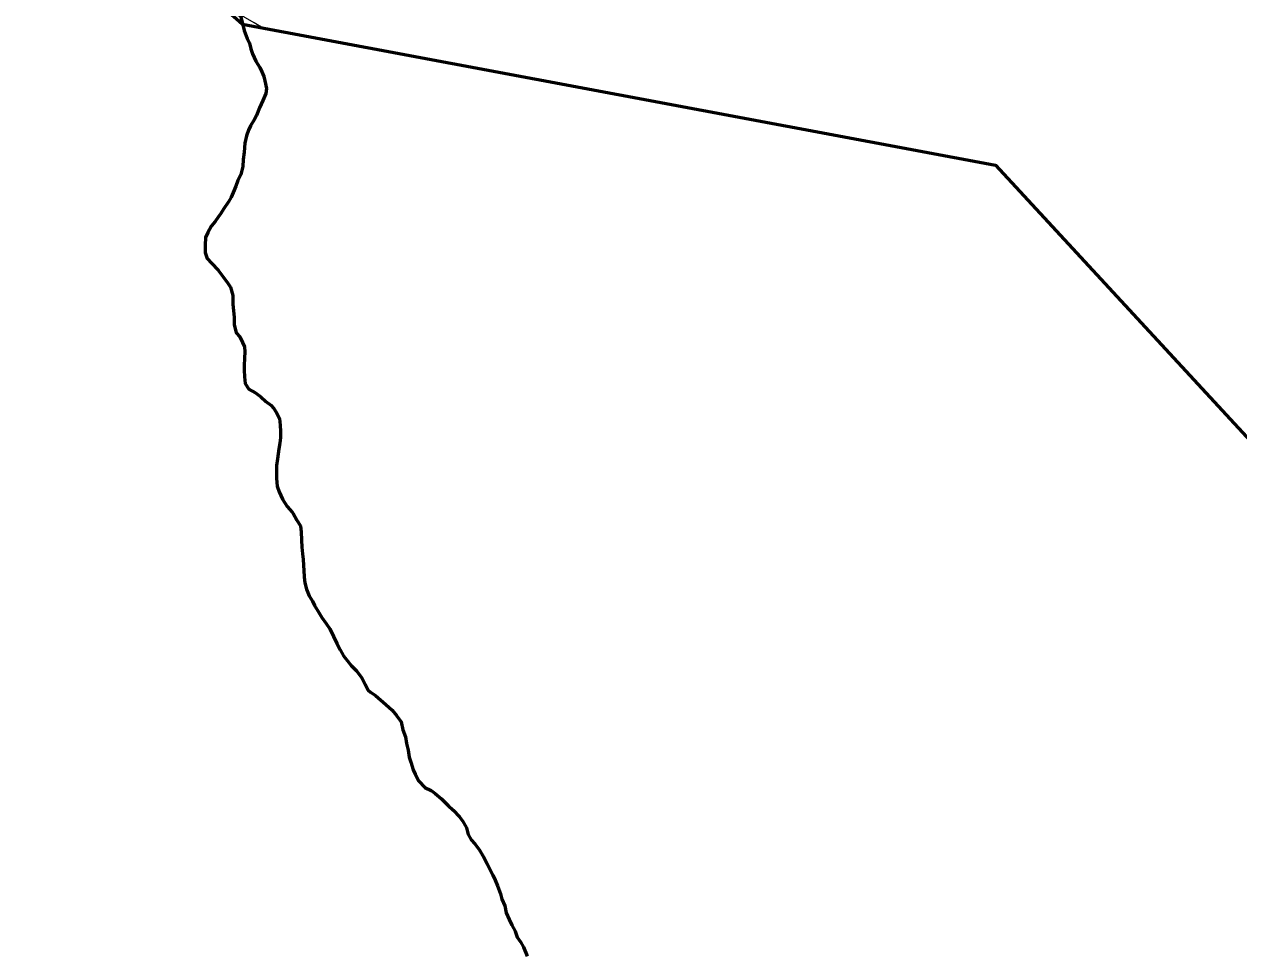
# Model space of a CAD drawing. Extents: x 553962 to 842807, y 8883888 to 9032388.
# Drawn here: x 805265 to 806507, y 9015237 to 9016184 of the extents above; entities that cross this region are included whole.
import ezdxf

# ---------------------------------------------------------------- set-up
doc = ezdxf.new("R2010")
doc.units = 0
doc.header["$LTSCALE"] = 200
for name, color, linetype, lineweight in [('23', 7, 'Continuous', 13), ('24', 7, 'Continuous', 25), ('28', 7, 'Continuous', 53), ('30', 7, 'Continuous', 35), ('57', 7, 'Continuous', 13)]:
    doc.layers.add(name, color=color, linetype=linetype, lineweight=lineweight)

msp = doc.modelspace()

# ---------------------------------------------------------------- linework, layer by layer
at = {"layer": '23'}
msp.add_lwpolyline([(805488, 9016183.9), (806258.2, 9016039.8), (806808.9, 9015443.7), (807064.6, 9015293.1)], dxfattribs=at)
msp.add_spline([(802734.4, 9016647.4), (802827, 9016651.8), (802981.2, 9016674.1), (803145.8, 9016723), (803304, 9016775.8), (803527.2, 9016854.3), (803713, 9016908.9), (804043.8, 9016935), (804279.6, 9016927.7), (804508, 9016882.8), (804677.3, 9016819.6), (804837.8, 9016737.7), (804967.5, 9016652.1), (805079.6, 9016549.7), (805246.3, 9016388.8), (805380.8, 9016276.3), (805488, 9016183.9)], degree=3, dxfattribs=at)
at = {"layer": '24', "lineweight": 53}
for points in [[(805448.5, 9016212.8), (805453.8, 9016206.2), (805463.3, 9016199.8), (805477, 9016197.3), (805485.8, 9016192.5), (805487.7, 9016184.7), (805489.5, 9016177.7), (805492.7, 9016169.2), (805494.9, 9016164.7), (805496.4, 9016158.9), (805498.1, 9016153.7), (805501.6, 9016146.1), (805505.5, 9016139.6), (805507.7, 9016135.2)], [(805507.7, 9016135.2), (805509.7, 9016130.6), (805510.8, 9016126), (805512.3, 9016118.2), (805511.8, 9016113.1), (805508.7, 9016105.8), (805505.1, 9016098.6), (805502.3, 9016090.6), (805499.8, 9016086.1), (805496, 9016080.1), (805494, 9016075.6), (805491.9, 9016069.9), (805490.2, 9016062.4), (805489.4, 9016053.2), (805488.6, 9016045.7), (805488.3, 9016038.3)], [(805488.3, 9016038.3), (805486.2, 9016030.4), (805483.2, 9016024.2), (805481.2, 9016018.4), (805478.2, 9016011.7), (805476.1, 9016006.9), (805473.6, 9016002.2), (805468.3, 9015994.7), (805465.8, 9015990.5), (805462.8, 9015986.5), (805459.8, 9015982), (805456.2, 9015977.8), (805452.4, 9015971), (805449.9, 9015965.8), (805449.6, 9015958), (805449.6, 9015950.3), (805451.8, 9015944.3), (805456.3, 9015939.5), (805462.8, 9015932.2), (805468, 9015925.4), (805473, 9015919.1), (805475.5, 9015914.9)], [(805475.5, 9015914.9), (805477.9, 9015906.6), (805478.1, 9015897.6), (805478.6, 9015891.1), (805479.3, 9015884.1), (805479.3, 9015876.8), (805481.5, 9015868.1), (805485.2, 9015864), (805487.9, 9015858.5), (805489.9, 9015854), (805490.1, 9015848.8), (805489.8, 9015842.2), (805489.6, 9015835), (805489.5, 9015830), (805490, 9015823.2), (805490.7, 9015816.5), (805494.2, 9015810.5), (805501.2, 9015806.8)], [(805501.2, 9015806.8), (805506.7, 9015802.9), (805511.7, 9015797.9), (805516.7, 9015794.4), (805519.8, 9015791), (805522.4, 9015787), (805525.8, 9015780.5), (805526.3, 9015773.8), (805526.8, 9015767.3), (805526.7, 9015761), (805526, 9015755.5), (805524.9, 9015749.5), (805524.2, 9015744.5), (805523.6, 9015739.5), (805522.8, 9015732.5), (805522.6, 9015727), (805522.5, 9015719.2), (805523.2, 9015711.5), (805525.5, 9015705.5), (805528.7, 9015698.2), (805533.4, 9015690.7), (805538.6, 9015684.9), (805539.6, 9015683.3)], [(805539.6, 9015683.3), (805543.3, 9015676.6), (805547.1, 9015670.8), (805547.8, 9015664.6), (805548.2, 9015656.1), (805548.5, 9015649.1), (805549.2, 9015642.1), (805549.9, 9015636.8), (805550.1, 9015630.3), (805550.6, 9015625), (805551.1, 9015618.5), (805551.5, 9015612.5), (805553.3, 9015606), (805556.2, 9015599.2), (805559.5, 9015593.7), (805561.4, 9015589.2), (805564.9, 9015583.7), (805569.1, 9015576.9), (805573.3, 9015570.9), (805577.1, 9015565.3), (805580.8, 9015557.6), (805584.3, 9015550.6), (805587.7, 9015543.8), (805591.2, 9015537.8), (805595.2, 9015532.7), (805598.9, 9015528), (805604.4, 9015522.4), (805609.9, 9015515.4), (805613.3, 9015508.6), (805616.3, 9015502.8), (805618.9, 9015500.7), (805623.8, 9015497.3), (805623.8, 9015497.3), (805634.6, 9015488), (805641, 9015482.1), (805645.4, 9015476.7), (805650.3, 9015470.3), (805651.8, 9015462), (805654.7, 9015455.1), (805655.7, 9015448.3), (805657.2, 9015441.4), (805658.5, 9015434.1), (805660, 9015429.1), (805662.5, 9015421.3), (805664.4, 9015416.8), (805668.4, 9015409.5), (805674.4, 9015403.2), (805680.9, 9015400.2), (805684.8, 9015396.9), (805691.3, 9015391.6), (805698.3, 9015384.6), (805703.5, 9015379.8), (805709.8, 9015373), (805713, 9015369), (805717, 9015362), (805718.7, 9015355), (805721.9, 9015349.7), (805725.7, 9015345.6), (805730.1, 9015339.7), (805734.4, 9015332.3), (805738.1, 9015324.9), (805741.2, 9015319), (805744, 9015313.4), (805746.5, 9015308.2), (805748.6, 9015302.6), (805751.7, 9015294.3), (805753.3, 9015289), (805756.1, 9015282.2), (805757.6, 9015274.9), (805760.8, 9015268.2), (805763.3, 9015262.2), (805766.8, 9015256.2), (805768.7, 9015250.1), (805772.3, 9015245.4), (805775.4, 9015239.8), (805779, 9015230.7)]]:
    msp.add_lwpolyline(points, dxfattribs=at)
at = {"layer": '28'}
msp.add_lwpolyline([(805488, 9016183.9), (806258.2, 9016039.8), (806808.9, 9015443.7), (807064.6, 9015293.1), (807067, 9015300.2)], dxfattribs=at)
msp.add_spline([(802734.4, 9016647.4), (802827, 9016651.8), (802981.2, 9016674.1), (803145.8, 9016723), (803304, 9016775.8), (803527.2, 9016854.3), (803713, 9016908.9), (804043.8, 9016935), (804279.6, 9016927.7), (804508, 9016882.8), (804677.3, 9016819.6), (804837.8, 9016737.7), (804967.5, 9016652.1), (805079.6, 9016549.7), (805246.3, 9016388.8), (805380.8, 9016276.3), (805488, 9016183.9)], degree=3, dxfattribs=at)
at = {"layer": '30'}
msp.add_lwpolyline([(805488, 9016183.9), (806258.2, 9016039.8), (806808.9, 9015443.7), (807054.1, 9015299.2)], dxfattribs=at)
msp.add_spline([(802734.4, 9016647.4), (802827, 9016651.8), (802981.2, 9016674.1), (803145.8, 9016723), (803304, 9016775.8), (803527.2, 9016854.3), (803713, 9016908.9), (804043.8, 9016935), (804279.6, 9016927.7), (804508, 9016882.8), (804677.3, 9016819.6), (804837.8, 9016737.7), (804967.5, 9016652.1), (805079.6, 9016549.7), (805246.3, 9016388.8), (805380.8, 9016276.3), (805488, 9016183.9)], degree=3, dxfattribs=at)
at = {"layer": '57'}
msp.add_line((805488, 9016183.9), (805509, 9016180), dxfattribs=at)
msp.add_line((805488, 9016183.9), (805509, 9016180), dxfattribs=at)
for points in [[(805487.7, 9016184.7), (805489.5, 9016177.7), (805492.7, 9016169.2), (805494.9, 9016164.7), (805496.4, 9016158.9), (805498.1, 9016153.7), (805501.6, 9016146.1), (805505.5, 9016139.6), (805507.7, 9016135.2)], [(807727.2, 9014647.7), (807174, 9015228.6), (806808.9, 9015443.7), (806258.2, 9016039.8), (805488, 9016183.9)], [(805488.3, 9016038.3), (805488.6, 9016045.7), (805489.4, 9016053.2), (805490.2, 9016062.4), (805491.9, 9016069.9), (805494, 9016075.6), (805496, 9016080.1), (805499.8, 9016086.1), (805502.3, 9016090.6), (805505.1, 9016098.6), (805508.7, 9016105.8), (805511.8, 9016113.1), (805512.3, 9016118.2), (805510.8, 9016126), (805509.7, 9016130.6), (805507.7, 9016135.2), (805505.5, 9016139.6), (805501.6, 9016146.1), (805498.1, 9016153.7), (805496.4, 9016158.9), (805494.9, 9016164.7), (805492.7, 9016169.2), (805489.5, 9016177.7), (805488, 9016183.9)], [(805488.3, 9016038.3), (805488.6, 9016045.7), (805489.4, 9016053.2), (805490.2, 9016062.4), (805491.9, 9016069.9), (805494, 9016075.6), (805496, 9016080.1), (805499.8, 9016086.1), (805502.3, 9016090.6), (805505.1, 9016098.6), (805508.7, 9016105.8), (805511.8, 9016113.1), (805512.3, 9016118.2), (805510.8, 9016126), (805509.7, 9016130.6), (805507.7, 9016135.2), (805505.5, 9016139.6), (805501.6, 9016146.1), (805498.1, 9016153.7), (805496.4, 9016158.9), (805494.9, 9016164.7), (805492.7, 9016169.2), (805489.5, 9016177.7), (805488, 9016183.9)], [(805507.7, 9016135.2), (805509.7, 9016130.6), (805510.8, 9016126), (805512.3, 9016118.2), (805511.8, 9016113.1), (805508.7, 9016105.8), (805505.1, 9016098.6), (805502.3, 9016090.6), (805499.8, 9016086.1), (805496, 9016080.1), (805494, 9016075.6), (805491.9, 9016069.9), (805490.2, 9016062.4), (805489.4, 9016053.2), (805488.6, 9016045.7), (805488.3, 9016038.3)], [(805488.3, 9016038.3), (805486.2, 9016030.4), (805483.2, 9016024.2), (805481.2, 9016018.4), (805478.2, 9016011.7), (805476.1, 9016006.9), (805473.6, 9016002.2), (805468.3, 9015994.7), (805465.8, 9015990.5), (805462.8, 9015986.5), (805459.8, 9015982), (805456.2, 9015977.8), (805452.4, 9015971), (805449.9, 9015965.8), (805449.6, 9015958), (805449.6, 9015950.3), (805451.8, 9015944.3), (805456.3, 9015939.5), (805462.8, 9015932.2), (805468, 9015925.4), (805473, 9015919.1), (805475.5, 9015914.9)], [(805475.5, 9015914.9), (805473, 9015919.1), (805468, 9015925.4), (805462.8, 9015932.2), (805456.3, 9015939.5), (805451.8, 9015944.3), (805449.6, 9015950.3), (805449.6, 9015958), (805449.9, 9015965.8), (805452.4, 9015971), (805456.2, 9015977.8), (805459.8, 9015982), (805462.8, 9015986.5), (805465.8, 9015990.5), (805468.3, 9015994.7), (805473.6, 9016002.2), (805476.1, 9016006.9), (805478.2, 9016011.7), (805481.2, 9016018.4), (805483.2, 9016024.2), (805486.2, 9016030.4), (805488.3, 9016038.3)], [(805475.5, 9015914.9), (805473, 9015919.1), (805468, 9015925.4), (805462.8, 9015932.2), (805456.3, 9015939.5), (805451.8, 9015944.3), (805449.6, 9015950.3), (805449.6, 9015958), (805449.9, 9015965.8), (805452.4, 9015971), (805456.2, 9015977.8), (805459.8, 9015982), (805462.8, 9015986.5), (805465.8, 9015990.5), (805468.3, 9015994.7), (805473.6, 9016002.2), (805476.1, 9016006.9), (805478.2, 9016011.7), (805481.2, 9016018.4), (805483.2, 9016024.2), (805486.2, 9016030.4), (805488.3, 9016038.3)], [(805475.5, 9015914.9), (805477.9, 9015906.6), (805478.1, 9015897.6), (805478.6, 9015891.1), (805479.3, 9015884.1), (805479.3, 9015876.8), (805481.5, 9015868.1), (805485.2, 9015864), (805487.9, 9015858.5), (805489.9, 9015854), (805490.1, 9015848.8), (805489.8, 9015842.2), (805489.6, 9015835), (805489.5, 9015830), (805490, 9015823.2), (805490.7, 9015816.5), (805494.2, 9015810.5), (805501.2, 9015806.8)], [(805501.2, 9015806.8), (805494.2, 9015810.5), (805490.7, 9015816.5), (805490, 9015823.2), (805489.5, 9015830), (805489.6, 9015835), (805489.8, 9015842.2), (805490.1, 9015848.8), (805489.9, 9015854), (805487.9, 9015858.5), (805485.2, 9015864), (805481.5, 9015868.1), (805479.3, 9015876.8), (805479.3, 9015884.1), (805478.6, 9015891.1), (805478.1, 9015897.6), (805477.9, 9015906.6), (805475.5, 9015914.9)], [(805501.2, 9015806.8), (805494.2, 9015810.5), (805490.7, 9015816.5), (805490, 9015823.2), (805489.5, 9015830), (805489.6, 9015835), (805489.8, 9015842.2), (805490.1, 9015848.8), (805489.9, 9015854), (805487.9, 9015858.5), (805485.2, 9015864), (805481.5, 9015868.1), (805479.3, 9015876.8), (805479.3, 9015884.1), (805478.6, 9015891.1), (805478.1, 9015897.6), (805477.9, 9015906.6), (805475.5, 9015914.9)], [(805501.2, 9015806.8), (805506.7, 9015802.9), (805511.7, 9015797.9), (805516.7, 9015794.4), (805519.8, 9015791), (805522.4, 9015787), (805525.8, 9015780.5), (805526.3, 9015773.8), (805526.8, 9015767.3), (805526.7, 9015761), (805526, 9015755.5), (805524.9, 9015749.5), (805524.2, 9015744.5), (805523.6, 9015739.5), (805522.8, 9015732.5), (805522.6, 9015727), (805522.5, 9015719.2), (805523.2, 9015711.5), (805525.5, 9015705.5), (805528.7, 9015698.2), (805533.4, 9015690.7), (805538.6, 9015684.9), (805539.6, 9015683.3)], [(805539.6, 9015683.3), (805538.6, 9015684.9), (805533.4, 9015690.7), (805528.7, 9015698.2), (805525.5, 9015705.5), (805523.2, 9015711.5), (805522.5, 9015719.2), (805522.6, 9015727), (805522.8, 9015732.5), (805523.6, 9015739.5), (805524.2, 9015744.5), (805524.9, 9015749.5), (805526, 9015755.5), (805526.7, 9015761), (805526.8, 9015767.3), (805526.3, 9015773.8), (805525.8, 9015780.5), (805522.4, 9015787), (805519.8, 9015791), (805516.7, 9015794.4), (805511.7, 9015797.9), (805506.7, 9015802.9), (805501.2, 9015806.8)], [(805539.6, 9015683.3), (805538.6, 9015684.9), (805533.4, 9015690.7), (805528.7, 9015698.2), (805525.5, 9015705.5), (805523.2, 9015711.5), (805522.5, 9015719.2), (805522.6, 9015727), (805522.8, 9015732.5), (805523.6, 9015739.5), (805524.2, 9015744.5), (805524.9, 9015749.5), (805526, 9015755.5), (805526.7, 9015761), (805526.8, 9015767.3), (805526.3, 9015773.8), (805525.8, 9015780.5), (805522.4, 9015787), (805519.8, 9015791), (805516.7, 9015794.4), (805511.7, 9015797.9), (805506.7, 9015802.9), (805501.2, 9015806.8)], [(805539.6, 9015683.3), (805543.3, 9015676.6), (805547.1, 9015670.8), (805547.8, 9015664.6), (805548.2, 9015656.1), (805548.5, 9015649.1), (805549.2, 9015642.1), (805549.9, 9015636.8), (805550.1, 9015630.3), (805550.6, 9015625), (805551.1, 9015618.5), (805551.5, 9015612.5), (805553.3, 9015606), (805556.2, 9015599.2), (805559.5, 9015593.7), (805561.4, 9015589.2), (805564.9, 9015583.7), (805569.1, 9015576.9), (805573.3, 9015570.9), (805577.1, 9015565.3), (805580.8, 9015557.6), (805584.3, 9015550.6), (805587.7, 9015543.8), (805591.2, 9015537.8), (805595.2, 9015532.7), (805598.9, 9015528), (805604.4, 9015522.4), (805609.9, 9015515.4), (805613.3, 9015508.6), (805616.3, 9015502.8), (805618.9, 9015500.7), (805623.8, 9015497.3)], [(805623.8, 9015497.3), (805618.9, 9015500.7), (805616.3, 9015502.8), (805613.3, 9015508.6), (805609.9, 9015515.4), (805604.4, 9015522.4), (805598.9, 9015528), (805595.2, 9015532.7), (805591.2, 9015537.8), (805587.7, 9015543.8), (805584.3, 9015550.6), (805580.8, 9015557.6), (805577.1, 9015565.3), (805573.3, 9015570.9), (805569.1, 9015576.9), (805564.9, 9015583.7), (805561.4, 9015589.2), (805559.5, 9015593.7), (805556.2, 9015599.2), (805553.3, 9015606), (805551.5, 9015612.5), (805551.1, 9015618.5), (805550.6, 9015625), (805550.1, 9015630.3), (805549.9, 9015636.8), (805549.2, 9015642.1), (805548.5, 9015649.1), (805548.2, 9015656.1), (805547.8, 9015664.6), (805547.1, 9015670.8), (805543.3, 9015676.6), (805539.6, 9015683.3)], [(805623.8, 9015497.3), (805618.9, 9015500.7), (805616.3, 9015502.8), (805613.3, 9015508.6), (805609.9, 9015515.4), (805604.4, 9015522.4), (805598.9, 9015528), (805595.2, 9015532.7), (805591.2, 9015537.8), (805587.7, 9015543.8), (805584.3, 9015550.6), (805580.8, 9015557.6), (805577.1, 9015565.3), (805573.3, 9015570.9), (805569.1, 9015576.9), (805564.9, 9015583.7), (805561.4, 9015589.2), (805559.5, 9015593.7), (805556.2, 9015599.2), (805553.3, 9015606), (805551.5, 9015612.5), (805551.1, 9015618.5), (805550.6, 9015625), (805550.1, 9015630.3), (805549.9, 9015636.8), (805549.2, 9015642.1), (805548.5, 9015649.1), (805548.2, 9015656.1), (805547.8, 9015664.6), (805547.1, 9015670.8), (805543.3, 9015676.6), (805539.6, 9015683.3)], [(805623.8, 9015497.3), (805634.6, 9015488), (805641, 9015482.1), (805645.4, 9015476.7), (805650.3, 9015470.3), (805651.8, 9015462), (805654.7, 9015455.1), (805655.7, 9015448.3), (805657.2, 9015441.4), (805658.5, 9015434.1), (805660, 9015429.1), (805662.5, 9015421.3), (805664.4, 9015416.8), (805668.4, 9015409.5), (805674.4, 9015403.2), (805680.9, 9015400.2), (805684.8, 9015396.9), (805691.3, 9015391.6), (805698.3, 9015384.6), (805703.5, 9015379.8), (805709.8, 9015373), (805713, 9015369), (805717, 9015362), (805718.7, 9015355), (805721.9, 9015349.7), (805725.7, 9015345.6), (805730.1, 9015339.7), (805734.4, 9015332.3), (805738.1, 9015324.9), (805741.2, 9015319), (805744, 9015313.4), (805746.5, 9015308.2), (805748.6, 9015302.6), (805751.7, 9015294.3), (805753.3, 9015289), (805756.1, 9015282.2), (805757.6, 9015274.9), (805760.8, 9015268.2), (805763.3, 9015262.2), (805766.8, 9015256.2), (805768.7, 9015250.1), (805772.3, 9015245.4), (805775.4, 9015239.8), (805779, 9015230.7)], [(805779, 9015230.7), (805775.4, 9015239.8), (805772.3, 9015245.4), (805768.7, 9015250.1), (805766.8, 9015256.2), (805763.3, 9015262.2), (805760.8, 9015268.2), (805757.6, 9015274.9), (805756.1, 9015282.2), (805753.3, 9015289), (805751.7, 9015294.3), (805748.6, 9015302.6), (805746.5, 9015308.2), (805744, 9015313.4), (805741.2, 9015319), (805738.1, 9015324.9), (805734.4, 9015332.3), (805730.1, 9015339.7), (805725.7, 9015345.6), (805721.9, 9015349.7), (805718.7, 9015355), (805717, 9015362), (805713, 9015369), (805709.8, 9015373), (805703.5, 9015379.8), (805698.3, 9015384.6), (805691.3, 9015391.6), (805684.8, 9015396.9), (805680.9, 9015400.2), (805674.4, 9015403.2), (805668.4, 9015409.5), (805664.4, 9015416.8), (805662.5, 9015421.3), (805660, 9015429.1), (805658.5, 9015434.1), (805657.2, 9015441.4), (805655.7, 9015448.3), (805654.7, 9015455.1), (805651.8, 9015462), (805650.3, 9015470.3), (805645.4, 9015476.7), (805641, 9015482.1), (805634.6, 9015488), (805623.8, 9015497.3)], [(805779, 9015230.7), (805775.4, 9015239.8), (805772.3, 9015245.4), (805768.7, 9015250.1), (805766.8, 9015256.2), (805763.3, 9015262.2), (805760.8, 9015268.2), (805757.6, 9015274.9), (805756.1, 9015282.2), (805753.3, 9015289), (805751.7, 9015294.3), (805748.6, 9015302.6), (805746.5, 9015308.2), (805744, 9015313.4), (805741.2, 9015319), (805738.1, 9015324.9), (805734.4, 9015332.3), (805730.1, 9015339.7), (805725.7, 9015345.6), (805721.9, 9015349.7), (805718.7, 9015355), (805717, 9015362), (805713, 9015369), (805709.8, 9015373), (805703.5, 9015379.8), (805698.3, 9015384.6), (805691.3, 9015391.6), (805684.8, 9015396.9), (805680.9, 9015400.2), (805674.4, 9015403.2), (805668.4, 9015409.5), (805664.4, 9015416.8), (805662.5, 9015421.3), (805660, 9015429.1), (805658.5, 9015434.1), (805657.2, 9015441.4), (805655.7, 9015448.3), (805654.7, 9015455.1), (805651.8, 9015462), (805650.3, 9015470.3), (805645.4, 9015476.7), (805641, 9015482.1), (805634.6, 9015488), (805623.8, 9015497.3)]]:
    msp.add_lwpolyline(points, dxfattribs=at)
msp.add_spline([(805509, 9016180), (805380.8, 9016276.3), (805310.6, 9016457.2), (805221.4, 9016678.8), (805124.2, 9016830.6), (804977.5, 9017002.9), (804820.2, 9017123.1), (804646, 9017161.9), (804462.6, 9017169), (804208.8, 9017100.1), (803720.3, 9016975), (803496.9, 9016876.7), (803304, 9016775.8), (803145.8, 9016723), (802981.2, 9016674.1), (802827, 9016651.8), (802629.6, 9016651.4), (802474.5, 9016692.7), (802376.8, 9016760.5), (802279.1, 9016823.2), (802199.3, 9016892.2), (802115.5, 9016938.3), (801850.3, 9016894.9), (801771.2, 9016858.4), (801695.7, 9016806.5), (801648.3, 9016743.1), (801625.1, 9016693.6), (801603.7, 9016661.8)], degree=3, dxfattribs=at)

doc.saveas('drawing.dxf')
